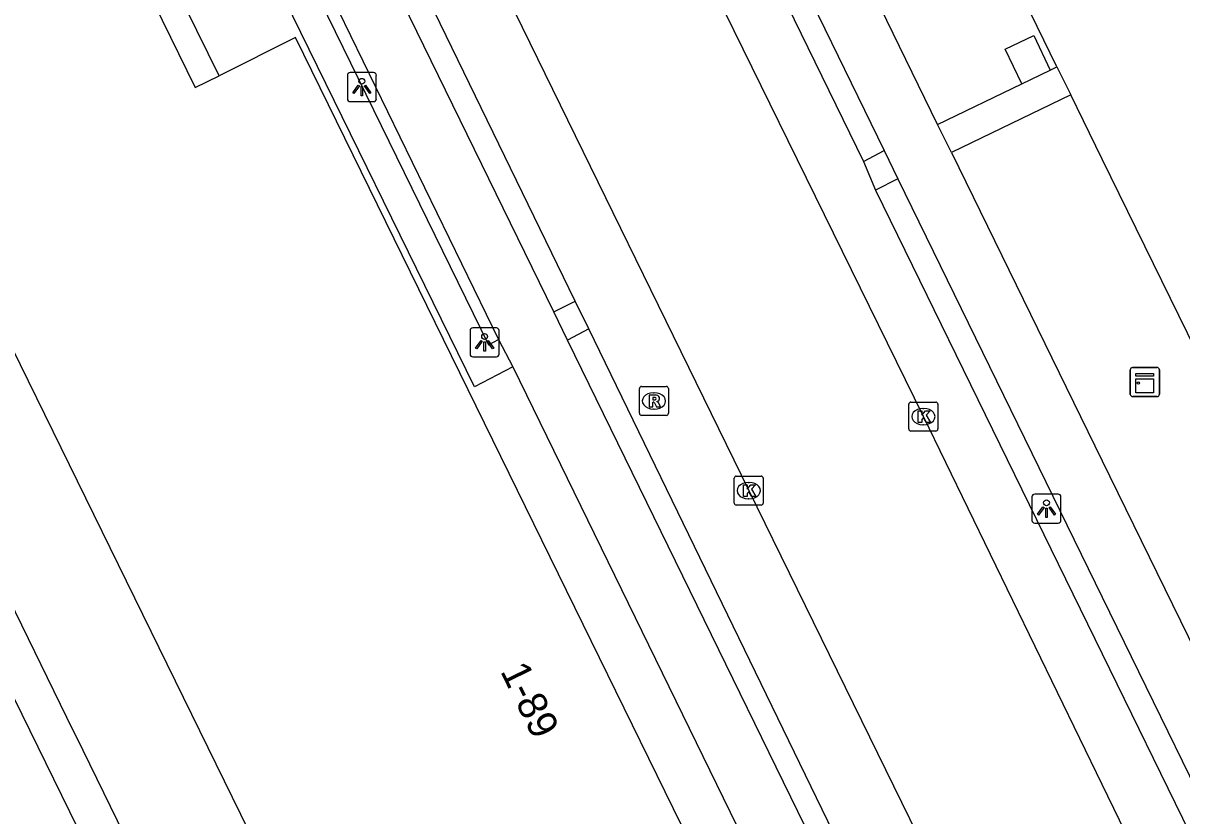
# Model space of a CAD drawing. Extents: x 160457 to 162082, y 388340 to 389736.
# Drawn here: x 160962.89 to 161002.74, y 388812.73 to 388840.01 of the extents above; entities that cross this region are included whole.
import ezdxf

# ---------------------------------------------------------------- set-up
doc = ezdxf.new("R2010")
doc.units = 0
for name, color, linetype in [('IMGEO_Fietspad_gesloten', 7, 'Continuous'), ('IMGEO_Kast', 7, 'Continuous'), ('IMGEO_Kolk', 7, 'Continuous'), ('IMGEO_Lichtpunt', 7, 'Continuous'), ('IMGEO_Pand', 7, 'Continuous'), ('IMGEO_Pand_nummerreeks', 7, 'Continuous'), ('IMGEO_Parkeervlak_open', 7, 'Continuous'), ('IMGEO_Rijbaan_lokaal_gesloten', 7, 'Continuous'), ('IMGEO_Rijbaan_lokaal_open', 7, 'Continuous'), ('IMGEO_Rioolput', 7, 'Continuous'), ('IMGEO_Verkeerseiland_open', 7, 'Continuous'), ('IMGEO_Voetpad_open', 7, 'Continuous')]:
    doc.layers.add(name, color=color, linetype=linetype)

msp = doc.modelspace()

# ---------------------------------------------------------------- linework, layer by layer
at = {"layer": 'IMGEO_Fietspad_gesloten'}
for points in [[(160994.337, 388836.526), (160982.346, 388861.167)], [(160980.503, 388860.271), (160992.497, 388835.627)], [(160981.143, 388830.068), (160969.977, 388852.944), (160969.108, 388854.725)], [(160967.226, 388853.81), (160968.207, 388851.798), (160979.24, 388829.116)], [(160994.813, 388835.553), (160994.337, 388836.526)], [(160992.497, 388835.627), (160992.974, 388834.647)], [(160994.813, 388835.553), (161000, 388824.949), (161016.943, 388790.314), (161018.227, 388787.693), (161021.087, 388781.853), (161021.707, 388780.587)], [(160992.974, 388834.647), (161000, 388820.255), (161015.023, 388789.483)], [(160981.616, 388829.099), (160981.143, 388830.068)], [(160979.24, 388829.116), (160979.736, 388828.183)], [(161004.094, 388783.984), (161001.54, 388788.556), (161000, 388791.451), (160999.687, 388792.074), (160981.616, 388829.099)], [(160979.736, 388828.183), (160997.708, 388791.317), (160999.575, 388787.785), (161000, 388787.051), (161001.579, 388784.322), (161002.252, 388783.081)]]:
    msp.add_lwpolyline(points, dxfattribs=at)
at = {"layer": 'IMGEO_Kast'}
for p, q in [((161000.965, 388827.232), (161000.965, 388828.073)), ((161000.965, 388828.073), (161000.965, 388827.232)), ((161001.04, 388828.157), (161001.881, 388828.157)), ((161001.881, 388828.157), (161001.04, 388828.157)), ((161001.965, 388828.082), (161001.965, 388827.241)), ((161001.965, 388827.241), (161001.965, 388828.082)), ((161001.89, 388827.157), (161001.049, 388827.157)), ((161001.049, 388827.157), (161001.89, 388827.157))]:
    msp.add_line(p, q, dxfattribs=at)
for points in [[(161001.16, 388827.947), (161001.76, 388827.947), (161001.76, 388827.862), (161001.16, 388827.862), (161001.16, 388827.947)], [(161001.16, 388827.772), (161001.76, 388827.772), (161001.76, 388827.283), (161001.16, 388827.283), (161001.16, 388827.772)]]:
    msp.add_lwpolyline(points, dxfattribs=at)
msp.add_circle((161001.244, 388827.621), 0.0377, dxfattribs=at)
for centre, start, end in [((161001.043, 388828.079), 92.4484, 184.2845), ((161001.043, 388828.079), 92.4484, 184.2845), ((161001.887, 388828.079), 2.4484, 94.2845), ((161001.887, 388828.079), 2.4484, 94.2845), ((161001.043, 388827.235), 182.4484, 274.2845), ((161001.043, 388827.235), 182.4484, 274.2845), ((161001.887, 388827.235), 272.4484, 4.2845), ((161001.887, 388827.235), 272.4484, 4.2845)]:
    msp.add_arc(centre, 0.0779, start, end, dxfattribs=at)
at = {"layer": 'IMGEO_Kolk'}
for p, q in [((160993.347, 388826.042), (160993.347, 388826.894)), ((160993.422, 388826.968), (160994.274, 388826.968)), ((160993.835, 388826.748), (160993.86, 388826.748)), ((160994.348, 388826.894), (160994.348, 388826.042)), ((160994.274, 388825.968), (160993.422, 388825.968)), ((160993.858, 388826.188), (160993.833, 388826.188)), ((160987.341, 388823.493), (160987.341, 388824.345)), ((160987.416, 388824.419), (160988.268, 388824.419)), ((160988.342, 388824.345), (160988.342, 388823.493)), ((160987.829, 388824.199), (160987.854, 388824.199)), ((160987.852, 388823.639), (160987.827, 388823.639)), ((160988.268, 388823.419), (160987.416, 388823.419))]:
    msp.add_line(p, q, dxfattribs=at)
for points in [[(160993.347, 388826.042), (160993.347, 388826.894)], [(160993.422, 388826.968), (160994.274, 388826.968)], [(160994.348, 388826.894), (160994.348, 388826.042)], [(160993.668, 388826.668), (160993.791, 388826.668), (160993.791, 388826.517), (160993.921, 388826.668), (160994.085, 388826.668), (160993.939, 388826.517), (160994.092, 388826.268), (160993.94, 388826.268), (160993.855, 388826.432), (160993.791, 388826.365), (160993.791, 388826.268), (160993.668, 388826.268), (160993.668, 388826.668)], [(160994.274, 388825.968), (160993.422, 388825.968)], [(160987.341, 388823.493), (160987.341, 388824.345)], [(160987.416, 388824.419), (160988.268, 388824.419)], [(160988.342, 388824.345), (160988.342, 388823.493)], [(160987.662, 388824.119), (160987.785, 388824.119), (160987.785, 388823.968), (160987.915, 388824.119), (160988.079, 388824.119), (160987.933, 388823.968), (160988.086, 388823.719), (160987.934, 388823.719), (160987.849, 388823.883), (160987.785, 388823.816), (160987.785, 388823.719), (160987.662, 388823.719), (160987.662, 388824.119)], [(160988.268, 388823.419), (160987.416, 388823.419)]]:
    msp.add_lwpolyline(points, dxfattribs=at)
for centre, start, end in [((160993.424, 388826.892), 91.552, 178.448), ((160993.424, 388826.892), 91.552, 178.448), ((160994.272, 388826.892), 1.552, 88.448), ((160994.272, 388826.892), 1.552, 88.448), ((160993.424, 388826.044), 181.552, 268.448), ((160993.424, 388826.044), 181.552, 268.448), ((160994.272, 388826.044), 271.552, 358.448), ((160994.272, 388826.044), 271.552, 358.448), ((160987.418, 388824.343), 91.552, 178.448), ((160987.418, 388824.343), 91.552, 178.448), ((160988.266, 388824.343), 1.552, 88.448), ((160988.266, 388824.343), 1.552, 88.448), ((160987.418, 388823.495), 181.552, 268.448), ((160987.418, 388823.495), 181.552, 268.448), ((160988.266, 388823.495), 271.552, 358.448), ((160988.266, 388823.495), 271.552, 358.448)]:
    msp.add_arc(centre, 0.0765, start, end, dxfattribs=at)
for centre, major_axis, ratio, start_param, end_param in [((160993.834, 388826.468), (-0.387, 0.002), 0.722429, 4.712389, 7.853982), ((160993.859, 388826.468), (-0.39, 0.002), 0.717154, 1.570796, 4.712389), ((160987.828, 388823.919), (-0.387, 0.002), 0.722429, 4.712389, 7.853982), ((160987.853, 388823.919), (-0.39, 0.002), 0.717154, 1.570796, 4.712389)]:
    msp.add_ellipse(centre, major_axis=major_axis, ratio=ratio, start_param=start_param, end_param=end_param, dxfattribs=at)
at = {"layer": 'IMGEO_Lichtpunt'}
for p, q in [((160974.942, 388838.306), (160974.134, 388838.306)), ((160974.942, 388838.306), (160974.134, 388838.306)), ((160974.04, 388838.211), (160974.04, 388837.404)), ((160974.04, 388838.211), (160974.04, 388837.404)), ((160975.036, 388837.404), (160975.036, 388838.211)), ((160975.036, 388837.404), (160975.036, 388838.211)), ((160974.134, 388837.31), (160974.942, 388837.31)), ((160974.134, 388837.31), (160974.942, 388837.31)), ((160979.164, 388829.52), (160978.356, 388829.52)), ((160979.164, 388829.52), (160978.356, 388829.52)), ((160978.262, 388829.425), (160978.262, 388828.618)), ((160978.262, 388829.425), (160978.262, 388828.618)), ((160979.258, 388828.618), (160979.258, 388829.425)), ((160979.258, 388828.618), (160979.258, 388829.425)), ((160978.356, 388828.524), (160979.164, 388828.524)), ((160978.356, 388828.524), (160979.164, 388828.524)), ((160997.584, 388823.703), (160997.584, 388822.896)), ((160997.584, 388823.703), (160997.584, 388822.896)), ((160998.486, 388823.798), (160997.678, 388823.798)), ((160998.486, 388823.798), (160997.678, 388823.798)), ((160998.58, 388822.896), (160998.58, 388823.703)), ((160998.58, 388822.896), (160998.58, 388823.703)), ((160997.678, 388822.802), (160998.486, 388822.802)), ((160997.678, 388822.802), (160998.486, 388822.802))]:
    msp.add_line(p, q, dxfattribs=at)
for points in [[(160974.414, 388837.875), (160974.453, 388837.847), (160974.265, 388837.585), (160974.227, 388837.612), (160974.414, 388837.875)], [(160974.516, 388837.827), (160974.563, 388837.827), (160974.563, 388837.505), (160974.516, 388837.505), (160974.516, 388837.827)], [(160974.626, 388837.847), (160974.664, 388837.874), (160974.851, 388837.612), (160974.812, 388837.584), (160974.626, 388837.847)], [(160978.636, 388829.089), (160978.675, 388829.061), (160978.487, 388828.799), (160978.449, 388828.826), (160978.636, 388829.089)], [(160978.738, 388829.041), (160978.785, 388829.041), (160978.785, 388828.719), (160978.738, 388828.719), (160978.738, 388829.041)], [(160978.848, 388829.061), (160978.886, 388829.088), (160979.073, 388828.826), (160979.034, 388828.798), (160978.848, 388829.061)], [(160997.958, 388823.367), (160997.997, 388823.339), (160997.809, 388823.077), (160997.771, 388823.104), (160997.958, 388823.367)], [(160998.06, 388823.319), (160998.107, 388823.319), (160998.107, 388822.997), (160998.06, 388822.997), (160998.06, 388823.319)], [(160998.17, 388823.339), (160998.208, 388823.366), (160998.395, 388823.104), (160998.356, 388823.076), (160998.17, 388823.339)]]:
    msp.add_lwpolyline(points, dxfattribs=at)
for centre in [(160974.539, 388838.009), (160978.761, 388829.223), (160998.083, 388823.501)]:
    msp.add_circle(centre, 0.0994, dxfattribs=at)
for centre, start, end in [((160974.134, 388838.211), 90, 180), ((160974.134, 388838.211), 90, 180), ((160974.942, 388838.211), 0, 90), ((160974.942, 388838.211), 0, 90), ((160974.134, 388837.404), 180, 270), ((160974.134, 388837.404), 180, 270), ((160974.942, 388837.404), 270, 0), ((160974.942, 388837.404), 270, 360), ((160978.356, 388829.425), 90, 180), ((160978.356, 388829.425), 90, 180), ((160979.164, 388829.425), 0, 90), ((160979.164, 388829.425), 0, 90), ((160978.356, 388828.618), 180, 270), ((160978.356, 388828.618), 180, 270), ((160979.164, 388828.618), 270, 0), ((160979.164, 388828.618), 270, 360), ((160997.678, 388823.703), 90, 180), ((160997.678, 388823.703), 90, 180), ((160998.486, 388823.703), 0, 90), ((160998.486, 388823.703), 0, 90), ((160997.678, 388822.896), 180, 270), ((160997.678, 388822.896), 180, 270), ((160998.486, 388822.896), 270, 0), ((160998.486, 388822.896), 270, 360)]:
    msp.add_arc(centre, 0.0946, start, end, dxfattribs=at)
at = {"layer": 'IMGEO_Pand'}
for points in [[(160962.843, 388849.98), (160968.804, 388837.789), (160969.631, 388838.199)], [(160998.437, 388838.503), (160994.388, 388846.828)], [(160996.841, 388782.477), (160993.121, 388790.05), (160996.05, 388791.339), (160995.917, 388791.642), (160995.608, 388791.477), (160994.013, 388794.764), (160994.324, 388794.902), (160994.202, 388795.177), (160994.015, 388795.086), (160972.262, 388839.513), (160969.631, 388838.199)], [(160997.234, 388837.924), (160996.664, 388839.11), (160997.643, 388839.579), (160998.212, 388838.394)], [(160997.234, 388837.924), (160998.212, 388838.394)], [(160998.437, 388838.503), (160998.917, 388837.546)], [(160955.581, 388836.819), (160958.008, 388838.002), (160981.864, 388789.304)], [(161006.449, 388822.157), (161000, 388835.333), (160998.917, 388837.546)]]:
    msp.add_lwpolyline(points, dxfattribs=at)
at = {"layer": 'IMGEO_Parkeervlak_open'}
for points in [[(160982.005, 388855.326), (160991.785, 388835.246)], [(160981.87, 388830.442), (160972.397, 388849.97)], [(160991.785, 388835.246), (160992.207, 388834.257)], [(160992.207, 388834.257), (161000, 388818.304), (161003.016, 388812.13)], [(160982.341, 388829.49), (160981.87, 388830.442)], [(160992.665, 388808.222), (160982.341, 388829.49)]]:
    msp.add_lwpolyline(points, dxfattribs=at)
at = {"layer": 'IMGEO_Rijbaan_lokaal_gesloten'}
for points in [[(161002.577, 388808.494), (161000, 388813.8), (160993.848, 388826.468), (160984.865, 388844.805), (160979.112, 388856.719)], [(160973.268, 388853.82), (160979.536, 388840.94), (160987.843, 388823.92), (160995.313, 388808.673), (160996.539, 388806.059)]]:
    msp.add_lwpolyline(points, dxfattribs=at)
at = {"layer": 'IMGEO_Rijbaan_lokaal_open'}
msp.add_lwpolyline([(160977.581, 388786.134), (160953.303, 388835.701)], dxfattribs=at)
at = {"layer": 'IMGEO_Rioolput'}
for p, q in [((160984.082, 388826.58), (160984.082, 388827.432)), ((160984.157, 388827.506), (160985.009, 388827.506)), ((160984.57, 388827.286), (160984.595, 388827.286)), ((160985.083, 388827.432), (160985.083, 388826.58)), ((160985.009, 388826.506), (160984.157, 388826.506)), ((160984.593, 388826.726), (160984.568, 388826.726))]:
    msp.add_line(p, q, dxfattribs=at)
for points in [[(160984.082, 388826.58), (160984.082, 388827.432)], [(160984.157, 388827.506), (160985.009, 388827.506)], [(160984.671, 388827.204), (160984.419, 388827.206), (160984.419, 388826.806)], [(160985.083, 388827.432), (160985.083, 388826.58)], [(160984.419, 388826.806), (160984.543, 388826.806), (160984.543, 388826.968), (160984.554, 388826.968)], [(160984.597, 388827.125), (160984.543, 388827.125), (160984.543, 388827.044)], [(160984.543, 388827.044), (160984.595, 388827.044)], [(160984.601, 388826.939), (160984.672, 388826.806), (160984.812, 388826.806), (160984.747, 388826.932)], [(160985.009, 388826.506), (160984.157, 388826.506)]]:
    msp.add_lwpolyline(points, dxfattribs=at)
for centre, radius, start, end in [((160984.159, 388827.43), 0.0765, 91.552, 178.448), ((160984.159, 388827.43), 0.0765, 91.552, 178.448), ((160984.67, 388827.094), 0.109, 350.3612, 89.416), ((160985.007, 388827.43), 0.0765, 1.552, 88.448), ((160985.007, 388827.43), 0.0765, 1.552, 88.448), ((160984.553, 388826.915), 0.0533, 26.0293, 88.6989), ((160984.579, 388827.233), 0.19, 274.7715, 282.9687), ((160984.603, 388827.029), 0.0964, 77.0061, 93.1865), ((160984.617, 388827.086), 0.0378, 276.6634, 79.6772), ((160984.668, 388827.094), 0.112, 277.5842, 350.9817), ((160984.652, 388826.879), 0.108, 29.5134, 73.7905), ((160984.159, 388826.582), 0.0765, 181.552, 268.448), ((160984.159, 388826.582), 0.0765, 181.552, 268.448), ((160985.007, 388826.582), 0.0765, 271.552, 358.448), ((160985.007, 388826.582), 0.0765, 271.552, 358.448)]:
    msp.add_arc(centre, radius, start, end, dxfattribs=at)
for centre, major_axis, ratio, start_param, end_param in [((160984.569, 388827.006), (-0.387, 0.002), 0.722429, 4.712389, 7.853982), ((160984.594, 388827.006), (-0.39, 0.002), 0.717154, 1.570796, 4.712389)]:
    msp.add_ellipse(centre, major_axis=major_axis, ratio=ratio, start_param=start_param, end_param=end_param, dxfattribs=at)
at = {"layer": 'IMGEO_Verkeerseiland_open'}
for points in [[(160991.785, 388835.246), (160992.497, 388835.627)], [(160992.974, 388834.647), (160992.207, 388834.257)], [(160981.143, 388830.068), (160981.87, 388830.442)], [(160982.341, 388829.49), (160981.616, 388829.099)]]:
    msp.add_lwpolyline(points, dxfattribs=at)
at = {"layer": 'IMGEO_Voetpad_open'}
for points in [[(160969.631, 388838.199), (160947.014, 388884.131), (160951.4, 388886.278)], [(160972.565, 388841.887), (160978.889, 388828.943), (160979.24, 388829.116)], [(160979.736, 388828.183), (160978.413, 388827.493), (160971.593, 388841.435)], [(160998.212, 388838.394), (160998.437, 388838.503)], [(160994.337, 388836.526), (160997.234, 388837.924)], [(160998.917, 388837.546), (160994.813, 388835.553)], [(160954.509, 388836.286), (160957.747, 388829.674), (160957.844, 388829.476), (160961.184, 388822.655), (160961.281, 388822.457), (160964.601, 388815.677), (160964.697, 388815.479), (160968.02, 388808.694), (160968.117, 388808.496), (160971.445, 388801.7), (160971.541, 388801.502), (160974.872, 388794.7), (160974.969, 388794.502), (160978.315, 388787.67), (160978.413, 388787.472)]]:
    msp.add_lwpolyline(points, dxfattribs=at)

# ---------------------------------------------------------------- texts
at = {"layer": 'IMGEO_Pand_nummerreeks'}
msp.add_text('1-89', height=1, rotation=296.088, dxfattribs=at).set_placement((160979.286, 388817.71))

doc.saveas('drawing.dxf')
